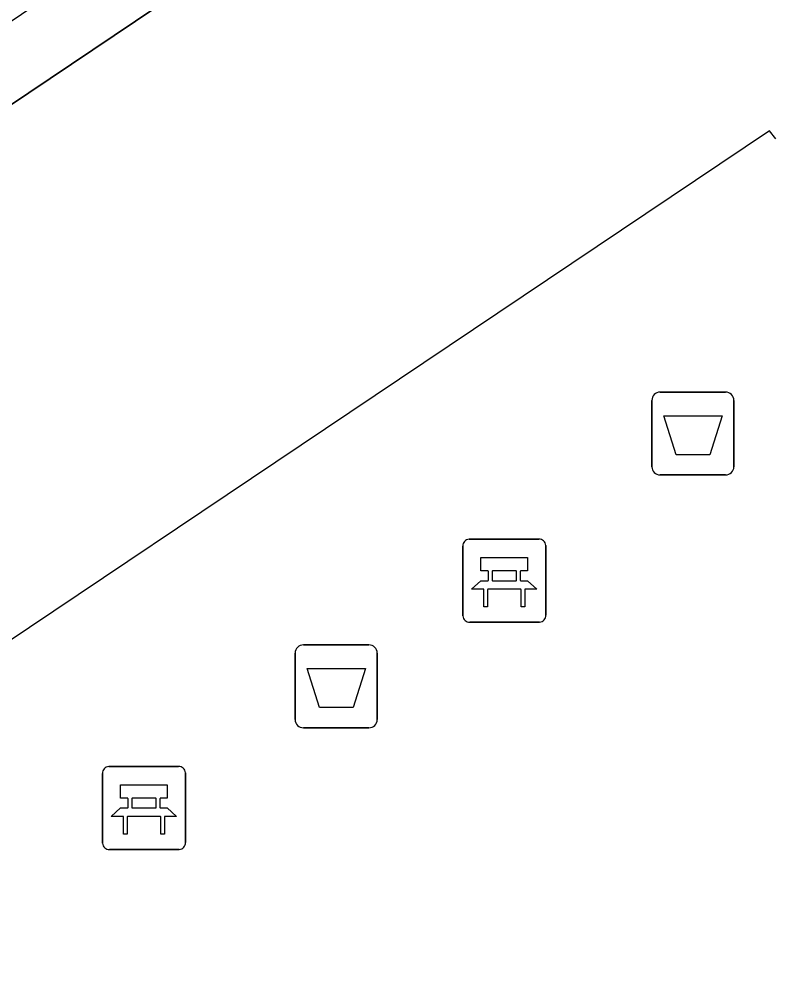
# Model space of a CAD drawing. Extents: x 161087 to 161926, y 382572 to 383873.
# Drawn here: x 161476.03 to 161485.18, y 382966.05 to 382977.51 of the extents above; entities that cross this region are included whole.
import ezdxf

# ---------------------------------------------------------------- set-up
doc = ezdxf.new("R2010")
doc.units = 0
for name, color, linetype in [('IMGEO_Afvalbak', 7, 'Continuous'), ('IMGEO_Bank', 7, 'Continuous'), ('IMGEO_Lijnafwatering', 7, 'Continuous'), ('IMGEO_Voetgangersgebied_open', 7, 'Continuous')]:
    doc.layers.add(name, color=color, linetype=linetype)

msp = doc.modelspace()

# ---------------------------------------------------------------- linework, layer by layer
at = {"layer": 'IMGEO_Afvalbak'}
for p, q in [((161483.766, 382973.009), (161484.556, 382973.009)), ((161484.556, 382973.009), (161483.766, 382973.009)), ((161483.666, 382972.109), (161483.666, 382972.909)), ((161483.666, 382972.909), (161483.666, 382972.109)), ((161484.656, 382972.909), (161484.656, 382972.109)), ((161484.656, 382972.109), (161484.656, 382972.909)), ((161484.556, 382972.009), (161483.766, 382972.009)), ((161483.766, 382972.009), (161484.556, 382972.009)), ((161479.362, 382969.058), (161479.362, 382969.858)), ((161479.362, 382969.858), (161479.362, 382969.058)), ((161479.462, 382969.958), (161480.252, 382969.958)), ((161480.252, 382969.958), (161479.462, 382969.958)), ((161480.352, 382969.858), (161480.352, 382969.058)), ((161480.352, 382969.058), (161480.352, 382969.858)), ((161480.252, 382968.958), (161479.462, 382968.958)), ((161479.462, 382968.958), (161480.252, 382968.958))]:
    msp.add_line(p, q, dxfattribs=at)
for points in [[(161483.809, 382972.723), (161484.513, 382972.723), (161484.364, 382972.253), (161483.958, 382972.253), (161483.809, 382972.723)], [(161479.505, 382969.672), (161480.209, 382969.672), (161480.06, 382969.202), (161479.654, 382969.202), (161479.505, 382969.672)]]:
    msp.add_lwpolyline(points, dxfattribs=at)
for centre, start, end in [((161483.766, 382972.909), 90, 180), ((161483.766, 382972.909), 90, 180), ((161484.556, 382972.909), 0, 90), ((161484.556, 382972.909), 360, 90), ((161483.766, 382972.109), 180, 270), ((161483.766, 382972.109), 180, 270), ((161484.556, 382972.109), 270, 0), ((161484.556, 382972.109), 270, 0), ((161479.462, 382969.858), 90, 180), ((161479.462, 382969.858), 90, 180), ((161480.252, 382969.858), 0, 90), ((161480.252, 382969.858), 360, 90), ((161479.462, 382969.058), 180, 270), ((161479.462, 382969.058), 180, 270), ((161480.252, 382969.058), 270, 0), ((161480.252, 382969.058), 270, 0)]:
    msp.add_arc(centre, 0.1, start, end, dxfattribs=at)
at = {"layer": 'IMGEO_Bank'}
for p, q in [((161481.461, 382971.233), (161482.302, 382971.233)), ((161482.302, 382971.233), (161481.461, 382971.233)), ((161481.386, 382970.308), (161481.386, 382971.149)), ((161481.386, 382971.149), (161481.386, 382970.308)), ((161482.386, 382971.158), (161482.386, 382970.317)), ((161482.386, 382970.317), (161482.386, 382971.158)), ((161481.695, 382970.739), (161481.695, 382970.845)), ((161481.739, 382970.845), (161481.739, 382970.739)), ((161482.027, 382970.851), (161481.745, 382970.851)), ((161482.033, 382970.739), (161482.033, 382970.845)), ((161482.077, 382970.845), (161482.077, 382970.739)), ((161481.745, 382970.733), (161482.027, 382970.733)), ((161482.083, 382970.631), (161481.69, 382970.631)), ((161482.311, 382970.233), (161481.47, 382970.233)), ((161481.47, 382970.233), (161482.311, 382970.233)), ((161477.113, 382968.49), (161477.954, 382968.49)), ((161477.954, 382968.49), (161477.113, 382968.49)), ((161477.038, 382967.565), (161477.038, 382968.406)), ((161477.038, 382968.406), (161477.038, 382967.565)), ((161478.038, 382968.415), (161478.038, 382967.574)), ((161478.038, 382967.574), (161478.038, 382968.415)), ((161477.347, 382967.996), (161477.347, 382968.102)), ((161477.391, 382968.102), (161477.391, 382967.996)), ((161477.679, 382968.108), (161477.397, 382968.108)), ((161477.685, 382967.996), (161477.685, 382968.102)), ((161477.729, 382968.102), (161477.729, 382967.996)), ((161477.397, 382967.99), (161477.679, 382967.99)), ((161477.735, 382967.888), (161477.342, 382967.888)), ((161477.963, 382967.49), (161477.122, 382967.49)), ((161477.122, 382967.49), (161477.963, 382967.49))]:
    msp.add_line(p, q, dxfattribs=at)
for points in [[(161481.689, 382970.851), (161481.603, 382970.851), (161481.603, 382971.012), (161482.166, 382971.012), (161482.166, 382970.851), (161482.083, 382970.851)], [(161481.633, 382970.631), (161481.491, 382970.631), (161481.603, 382970.733), (161481.689, 382970.733)], [(161482.083, 382970.733), (161482.166, 382970.733), (161482.278, 382970.631), (161482.139, 382970.631)], [(161481.683, 382970.624), (161481.683, 382970.417), (161481.64, 382970.417), (161481.64, 382970.624)], [(161482.133, 382970.624), (161482.133, 382970.417), (161482.089, 382970.417), (161482.089, 382970.624)], [(161477.341, 382968.108), (161477.255, 382968.108), (161477.255, 382968.269), (161477.818, 382968.269), (161477.818, 382968.108), (161477.735, 382968.108)], [(161477.285, 382967.888), (161477.143, 382967.888), (161477.255, 382967.99), (161477.341, 382967.99)], [(161477.735, 382967.99), (161477.818, 382967.99), (161477.93, 382967.888), (161477.791, 382967.888)], [(161477.335, 382967.881), (161477.335, 382967.674), (161477.292, 382967.674), (161477.292, 382967.881)], [(161477.785, 382967.881), (161477.785, 382967.674), (161477.741, 382967.674), (161477.741, 382967.881)]]:
    msp.add_lwpolyline(points, dxfattribs=at)
for centre, radius, start, end in [((161481.464, 382971.155), 0.0779, 92.4484, 184.2845), ((161481.464, 382971.155), 0.0779, 92.4484, 184.2845), ((161482.308, 382971.155), 0.0779, 2.4484, 94.2845), ((161482.308, 382971.155), 0.0779, 2.4484, 94.2845), ((161481.688, 382970.844), 0.00671, 2.8957, 87.1043), ((161481.745, 382970.844), 0.00671, 92.8957, 177.1043), ((161482.027, 382970.844), 0.00671, 2.8957, 87.1043), ((161482.084, 382970.844), 0.00671, 92.8957, 177.1043), ((161481.688, 382970.74), 0.00671, 272.8957, 357.1043), ((161481.745, 382970.74), 0.00671, 182.8957, 267.1043), ((161482.027, 382970.74), 0.00671, 272.8957, 357.1043), ((161482.084, 382970.74), 0.00671, 182.8957, 267.1043), ((161481.633, 382970.624), 0.00671, 2.8957, 87.1043), ((161481.69, 382970.624), 0.00671, 92.8957, 177.1043), ((161482.082, 382970.624), 0.00671, 2.8957, 87.1043), ((161482.139, 382970.624), 0.00671, 92.8957, 177.1043), ((161481.464, 382970.311), 0.0779, 182.4484, 274.2845), ((161481.464, 382970.311), 0.0779, 182.4484, 274.2845), ((161482.308, 382970.311), 0.0779, 272.4484, 4.2845), ((161482.308, 382970.311), 0.0779, 272.4484, 4.2845), ((161477.116, 382968.412), 0.0779, 92.4484, 184.2845), ((161477.116, 382968.412), 0.0779, 92.4484, 184.2845), ((161477.96, 382968.412), 0.0779, 2.4484, 94.2845), ((161477.96, 382968.412), 0.0779, 2.4484, 94.2845), ((161477.34, 382968.101), 0.00671, 2.8957, 87.1043), ((161477.397, 382968.101), 0.00671, 92.8957, 177.1043), ((161477.679, 382968.101), 0.00671, 2.8957, 87.1043), ((161477.736, 382968.101), 0.00671, 92.8957, 177.1043), ((161477.34, 382967.997), 0.00671, 272.8957, 357.1043), ((161477.397, 382967.997), 0.00671, 182.8957, 267.1043), ((161477.679, 382967.997), 0.00671, 272.8957, 357.1043), ((161477.736, 382967.997), 0.00671, 182.8957, 267.1043), ((161477.285, 382967.881), 0.00671, 2.8957, 87.1043), ((161477.342, 382967.881), 0.00671, 92.8957, 177.1043), ((161477.734, 382967.881), 0.00671, 2.8957, 87.1043), ((161477.791, 382967.881), 0.00671, 92.8957, 177.1043), ((161477.116, 382967.568), 0.0779, 182.4484, 274.2845), ((161477.116, 382967.568), 0.0779, 182.4484, 274.2845), ((161477.96, 382967.568), 0.0779, 272.4484, 4.2845), ((161477.96, 382967.568), 0.0779, 272.4484, 4.2845)]:
    msp.add_arc(centre, radius, start, end, dxfattribs=at)
at = {"layer": 'IMGEO_Lijnafwatering'}
msp.add_lwpolyline([(161485.16, 382976.067), (161485.086, 382976.163), (161470.197, 382966.17)], dxfattribs=at)
at = {"layer": 'IMGEO_Voetgangersgebied_open'}
msp.add_lwpolyline([(161418.173, 382938.68), (161418.424, 382938.34), (161418.673, 382937.998), (161487.535, 382984.276), (161488.326, 382984.808), (161487.855, 382985.495)], close=True, dxfattribs=at)
msp.add_lwpolyline([(161491.048, 382965.377), (161486.36, 382972.355), (161487.398, 382973.001), (161487.593, 382973.143), (161489.566, 382970.234), (161491.831, 382971.755), (161492.041, 382971.904), (161494.312, 382973.384), (161494.555, 382973.544), (161494.8, 382973.709), (161487.535, 382984.276), (161418.673, 382937.998), (161420.782, 382934.985), (161421.709, 382933.625), (161421.785, 382933.513), (161423.001, 382931.728), (161425.738, 382927.535), (161434.891, 382912.704), (161469.267, 382856.908), (161473.209, 382850.496), (161476.379, 382845.501)], dxfattribs=at)

doc.saveas('drawing.dxf')
